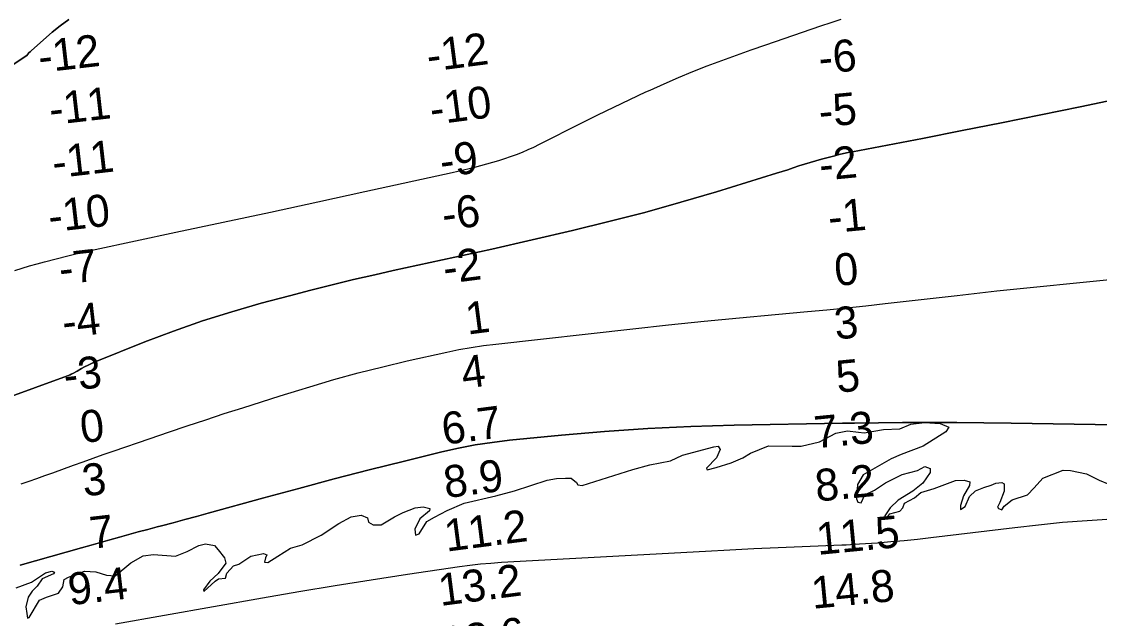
# Model space of a CAD drawing. Extents: x 3219052 to 3256913, y 800770 to 826146.
# Drawn here: x 3229790 to 3231811, y 815070 to 816190 of the extents above; entities that cross this region are included whole.
import ezdxf

# ---------------------------------------------------------------- set-up
doc = ezdxf.new("R2010")
doc.units = 0
for name, color, linetype in [('V-RIVR-EDGE', 7, 'Continuous'), ('V-RIVR-RANG', 7, 'Continuous'), ('V-TOPO-DPTH', 7, 'Continuous'), ('V-TOPO-MINR', 7, 'Continuous'), ('V-TOPO-WATR', 7, 'Continuous')]:
    doc.layers.add(name, color=color, linetype=linetype)

msp = doc.modelspace()

# ---------------------------------------------------------------- linework, layer by layer
at = {"layer": 'V-RIVR-EDGE'}
for points in [[(3230316.1, 815208.1), (3230351.8, 815226.6), (3230385, 815248.2), (3230408, 815260.8), (3230426.6, 815263.9), (3230438.8, 815258.8), (3230440.4, 815250.9), (3230449.5, 815245.7), (3230464.5, 815246.1), (3230489, 815260.6), (3230505.7, 815268.9), (3230528.2, 815277.9), (3230542.8, 815279.5), (3230555.5, 815276.3), (3230554.7, 815271.9), (3230536.5, 815256.9), (3230527.3, 815238), (3230528.5, 815226.5), (3230535.6, 815229.3), (3230549.9, 815252.2), (3230564.5, 815260.4), (3230588.3, 815273), (3230619.9, 815286.8), (3230679.3, 815300.1), (3230714.1, 815309.9), (3230775.8, 815329.9), (3230792.8, 815332.6), (3230810.2, 815333.4), (3230820.5, 815333.3), (3230830.4, 815325), (3230833.1, 815320.7), (3230841.4, 815319.8), (3230936, 815349.7), (3230968.4, 815358.7), (3231006.8, 815366.1), (3231029.3, 815376.3), (3231088.3, 815392.4), (3231096.2, 815393.1), (3231100.1, 815387.2), (3231093, 815371.4), (3231074.3, 815352.1), (3231075.9, 815348.9), (3231092.5, 815353.6), (3231120.6, 815362.2), (3231142.4, 815371.3), (3231156.6, 815380.3), (3231190.7, 815394.1), (3231235, 815393.6), (3231251.6, 815393.2), (3231286.4, 815401.4), (3231317.2, 815417.9), (3231338.6, 815422.2), (3231359.5, 815419.4), (3231369.8, 815418.2), (3231406.6, 815424.8), (3231437, 815425.9), (3231457.6, 815434.5), (3231483.3, 815438), (3231512.6, 815436), (3231528.8, 815428.8), (3231523.2, 815420.5), (3231480.5, 815393.4), (3231439.3, 815377.7), (3231420.7, 815369.4), (3231368, 815339.5), (3231357.3, 815321.3), (3231355.7, 815294.5), (3231358.4, 815288.1), (3231364.4, 815286.9), (3231371.1, 815301.9), (3231389.3, 815310.6), (3231410.3, 815324.8), (3231441.6, 815340.1), (3231470.1, 815347.5), (3231483.9, 815355), (3231493.8, 815351.8), (3231493.8, 815344.3), (3231480.3, 815323.8), (3231461.3, 815309.2), (3231433.6, 815292.3), (3231418.9, 815277.7), (3231408.6, 815262.7), (3231408.6, 815258.7), (3231412.5, 815259.1), (3231418.1, 815266.2), (3231437.1, 815271.3), (3231442.6, 815277.6), (3231445.8, 815286.7), (3231464.4, 815296.2), (3231476.3, 815306.8), (3231501.2, 815314.3), (3231541.6, 815328.8), (3231557.8, 815329.5), (3231568.1, 815326.3), (3231567.6, 815319.6), (3231556.5, 815300.3), (3231550.9, 815282.1), (3231550.9, 815274.6), (3231559.6, 815280.5), (3231567.6, 815298.7), (3231578.7, 815309.7)], [(3231578.7, 815309.7), (3231594.5, 815315.6), (3231608, 815320.3), (3231617.1, 815323.9), (3231628.5, 815325.4), (3231632.9, 815322.6), (3231632.8, 815309.2), (3231624.5, 815287.9), (3231620.1, 815279.2), (3231621.7, 815276.8), (3231628.4, 815274), (3231632.4, 815281.1), (3231647.8, 815292.5), (3231676.3, 815302), (3231688.6, 815315), (3231704.9, 815333.1), (3231743.2, 815348.4), (3231757.1, 815347.6), (3231787.1, 815341.6), (3231810.8, 815329.7), (3231828.6, 815322.1)], [(3229779.9, 815127.6), (3229808.4, 815138.2), (3229834.5, 815155.9), (3229846.8, 815159), (3229851.9, 815157.4), (3229849.9, 815153.9), (3229828.5, 815144.4), (3229819.4, 815131), (3229809.9, 815121.2), (3229802.4, 815110.1), (3229797.6, 815092.3), (3229799.9, 815079.7), (3229800.7, 815070.6), (3229804.2, 815071.8), (3229823.3, 815104.9), (3229836.4, 815110), (3229859.3, 815117.9), (3229867.2, 815129.3), (3229869.6, 815143.2), (3229877.6, 815147.9), (3229908, 815158.9), (3229929.4, 815157.6), (3229949.1, 815151.7), (3229965.7, 815150), (3229995, 815174.5), (3230018, 815187.5), (3230037.4, 815190.2), (3230078.5, 815187.3), (3230100.3, 815195.6), (3230122, 815207), (3230134.7, 815210.5), (3230151.7, 815206.9), (3230158.8, 815199), (3230170.6, 815183.9), (3230172.9, 815174), (3230158.3, 815154.3), (3230143.2, 815140.1), (3230131.3, 815123.9), (3230131.7, 815120.8), (3230153.1, 815140.5), (3230159.4, 815144.8), (3230172.5, 815145.6), (3230174.9, 815155.5), (3230187.2, 815168.9), (3230197.4, 815172.4), (3230220, 815187), (3230243.8, 815192), (3230249.7, 815189.7), (3230247.3, 815184.1), (3230245.7, 815175.8), (3230251.6, 815175.4), (3230270.6, 815187.2), (3230294, 815202.2), (3230316.1, 815208.1)]]:
    msp.add_lwpolyline(points, dxfattribs=at)
at = {"layer": 'V-TOPO-DPTH'}
for points in [[(3229223.4, 815744.4), (3229799.6, 816125.8), (3229801.7, 816128.4), (3229803.8, 816130.8), (3229806.1, 816133.1), (3229808.5, 816135.4), (3229847.3, 816169.7), (3229862.5, 816182), (3229878.3, 816193.5)], [(3229878.3, 816193.5), (3229862.5, 816182), (3229847.3, 816169.7), (3229808.5, 816135.4), (3229806.1, 816133.1), (3229803.8, 816130.8), (3229801.7, 816128.4), (3229799.6, 816125.8), (3229223.4, 815744.4)], [(3231915.2, 816059.2), (3231775.2, 816029.9), (3231701.4, 816014.7), (3231627.5, 815999.7), (3231553.6, 815985.1), (3231479.6, 815970.7), (3231348.2, 815945.6), (3231339.9, 815943.9), (3231331.5, 815942.1), (3231323.3, 815940.1), (3231315, 815938.1), (3231290.3, 815931.6), (3231279.6, 815928.7), (3231268.9, 815925.6), (3231258.3, 815922.3), (3231247.7, 815918.9), (3231237.2, 815915.3), (3231226.6, 815911.9), (3231216, 815908.5), (3231205.4, 815905.2), (3231093.1, 815870.6), (3231026.1, 815850.7), (3230958.8, 815831.9), (3230891.2, 815814.5), (3230823.3, 815798), (3230671.5, 815763), (3230648.4, 815757.7), (3230625.3, 815752.6), (3230602.2, 815747.6), (3230579.1, 815742.6), (3230556, 815737.7), (3230532.9, 815732.8), (3230509.8, 815727.7), (3230486.7, 815722.6), (3230452.4, 815714.9), (3230412.2, 815705.7), (3230372.1, 815696.1), (3230332.1, 815686), (3230292.2, 815675.6), (3230239.5, 815661.5), (3230184.2, 815645.6), (3230129.3, 815628.5), (3230075.1, 815609.3), (3230021.2, 815588.9), (3229927.6, 815551.5), (3229921, 815548.7), (3229914.5, 815545.6), (3229908.2, 815542.3), (3229902, 815538.8), (3229893.9, 815534), (3229891.8, 815532.7), (3229887.5, 815530.5), (3229883.1, 815528.4), (3229880.8, 815527.4), (3229876.3, 815525.6), (3229702.4, 815462.4)], [(3229702.4, 815462.4), (3229876.3, 815525.6), (3229880.8, 815527.4), (3229883.1, 815528.4), (3229887.5, 815530.5), (3229891.8, 815532.7), (3229893.9, 815534), (3229902, 815538.8), (3229908.2, 815542.3), (3229914.5, 815545.6), (3229921, 815548.7), (3229927.6, 815551.5), (3230021.2, 815588.9), (3230075.1, 815609.3), (3230129.3, 815628.5), (3230184.2, 815645.6), (3230239.5, 815661.5), (3230292.2, 815675.6), (3230332.1, 815686), (3230372.1, 815696.1), (3230412.2, 815705.7), (3230452.4, 815714.9), (3230486.7, 815722.6), (3230509.8, 815727.7), (3230532.9, 815732.8), (3230556, 815737.7), (3230579.1, 815742.6), (3230602.2, 815747.6), (3230625.3, 815752.6), (3230648.4, 815757.7), (3230671.5, 815763), (3230823.3, 815798), (3230891.2, 815814.5), (3230958.8, 815831.9), (3231026.1, 815850.7), (3231093.1, 815870.6), (3231205.4, 815905.2), (3231216, 815908.5), (3231226.6, 815911.9), (3231237.2, 815915.3), (3231247.7, 815918.9), (3231258.3, 815922.3), (3231268.9, 815925.6), (3231279.6, 815928.7), (3231290.3, 815931.6), (3231315, 815938.1), (3231323.3, 815940.1), (3231331.5, 815942.1), (3231339.9, 815943.9), (3231348.2, 815945.6), (3231479.6, 815970.7), (3231553.6, 815985.1), (3231627.5, 815999.7), (3231701.4, 816014.7), (3231775.2, 816029.9), (3231915.2, 816059.2)], [(3231921.7, 815432.2), (3231645.5, 815436.7), (3231594.7, 815437.4), (3231543.9, 815437.7), (3231493, 815437.8), (3231442.2, 815437.5), (3231351.8, 815436.8), (3231346.2, 815436.7), (3231340.6, 815436.6), (3231335, 815436.6), (3231329.4, 815436.5), (3231126.5, 815432.7), (3231045.3, 815430.3), (3230964.1, 815426.5), (3230883.1, 815420.9), (3230802.2, 815413.9), (3230704.7, 815404.4), (3230672.7, 815400.5), (3230640.8, 815395.8), (3230609.2, 815389.7), (3230577.8, 815382.6), (3230508.1, 815365.4), (3230442, 815348.8), (3230376, 815331.9), (3230310.1, 815314.3), (3230244.3, 815296.4), (3230139.9, 815267.5), (3230118.1, 815261.6), (3230096.3, 815255.7), (3230074.4, 815249.9), (3230052.5, 815244.2), (3230044.3, 815242.1), (3230026.5, 815237.4), (3230008.8, 815232.7), (3229991, 815227.9), (3229973.3, 815222.9), (3229955.6, 815217.9), (3229937.9, 815212.9), (3229920.2, 815207.9), (3229902.5, 815202.9), (3229787, 815170)], [(3231921.7, 815432.2), (3231645.5, 815436.7), (3231594.7, 815437.4), (3231543.9, 815437.7), (3231493, 815437.8), (3231442.2, 815437.5), (3231351.8, 815436.8), (3231346.2, 815436.7), (3231340.6, 815436.6), (3231335, 815436.6), (3231329.4, 815436.5), (3231126.5, 815432.7), (3231045.3, 815430.3), (3230964.1, 815426.5), (3230883.1, 815420.9), (3230802.2, 815413.9), (3230704.7, 815404.4), (3230672.7, 815400.5), (3230640.8, 815395.8), (3230609.2, 815389.7), (3230577.8, 815382.6), (3230508.1, 815365.4), (3230442, 815348.8), (3230376, 815331.9), (3230310.1, 815314.3), (3230244.3, 815296.4), (3230139.9, 815267.5), (3230118.1, 815261.6), (3230096.3, 815255.7), (3230074.4, 815249.9), (3230052.5, 815244.2), (3230044.3, 815242.1), (3230026.5, 815237.4), (3230008.8, 815232.7), (3229991, 815227.9), (3229973.3, 815222.9), (3229955.6, 815217.9), (3229937.9, 815212.9), (3229920.2, 815207.9), (3229902.5, 815202.9), (3229787, 815170)]]:
    msp.add_lwpolyline(points, dxfattribs=at)
at = {"layer": 'V-TOPO-MINR'}
for points in [[(3229223.4, 815744.4), (3229799.6, 816125.8), (3229801.7, 816128.4), (3229803.8, 816130.8), (3229806.1, 816133.1), (3229808.5, 816135.4), (3229847.3, 816169.7), (3229862.5, 816182), (3229878.3, 816193.5)], [(3229777.3, 815722.7), (3229791.1, 815727.2), (3229805, 815731.5), (3229819, 815735.5), (3229833, 815739.2), (3229876.4, 815750.5), (3229889.2, 815753.7), (3229902, 815756.8), (3229914.8, 815759.7), (3229927.7, 815762.5), (3230079.3, 815794.5), (3230168, 815813.3), (3230256.6, 815832.2), (3230345.3, 815851.4), (3230433.8, 815870.7), (3230597.2, 815906.4), (3230607.8, 815908.9), (3230618.5, 815911.4), (3230629.1, 815914.1), (3230639.8, 815916.9), (3230673.4, 815926), (3230684.7, 815929.3), (3230696, 815932.7), (3230707.1, 815936.5), (3230718.2, 815940.6), (3230729.2, 815944.9), (3230740, 815949.5), (3230750.8, 815954.4), (3230761.4, 815959.6), (3230840.8, 815999.8), (3230870.6, 816014.7), (3230900.6, 816029.3), (3230930.7, 816043.7), (3230960.9, 816057.8), (3230968.5, 816061.3), (3230995.1, 816073.2), (3231021.8, 816084.8), (3231048.7, 816095.8), (3231075.8, 816106.5), (3231103.1, 816116.8), (3231130.4, 816126.9), (3231157.9, 816136.6), (3231185.4, 816146.2), (3231288.8, 816181.5), (3231307.9, 816187.9), (3231327, 816194.2)], [(3229702.4, 815462.4), (3229876.3, 815525.6), (3229880.8, 815527.4), (3229883.1, 815528.4), (3229887.5, 815530.5), (3229891.8, 815532.7), (3229893.9, 815534), (3229902, 815538.8), (3229908.2, 815542.3), (3229914.5, 815545.6), (3229921, 815548.7), (3229927.6, 815551.5), (3230021.2, 815588.9), (3230075.1, 815609.3), (3230129.3, 815628.5), (3230184.2, 815645.6), (3230239.5, 815661.5), (3230292.2, 815675.6), (3230332.1, 815686), (3230372.1, 815696.1), (3230412.2, 815705.7), (3230452.4, 815714.9), (3230486.7, 815722.6), (3230509.8, 815727.7), (3230532.9, 815732.8), (3230556, 815737.7), (3230579.1, 815742.6), (3230602.2, 815747.6), (3230625.3, 815752.6), (3230648.4, 815757.7), (3230671.5, 815763), (3230823.3, 815798), (3230891.2, 815814.5), (3230958.8, 815831.9), (3231026.1, 815850.7), (3231093.1, 815870.6), (3231205.4, 815905.2), (3231216, 815908.5), (3231226.6, 815911.9), (3231237.2, 815915.3), (3231247.7, 815918.9), (3231258.3, 815922.3), (3231268.9, 815925.6), (3231279.6, 815928.7), (3231290.3, 815931.6), (3231315, 815938.1), (3231323.3, 815940.1), (3231331.5, 815942.1), (3231339.9, 815943.9), (3231348.2, 815945.6), (3231479.6, 815970.7), (3231553.6, 815985.1), (3231627.5, 815999.7), (3231701.4, 816014.7), (3231775.2, 816029.9), (3231915.2, 816059.2)], [(3229789, 815322.7), (3229803.9, 815327.8), (3229818.7, 815332.9), (3229833.5, 815338.2), (3229848.3, 815343.5), (3229887.1, 815357.6), (3229905.7, 815364.3), (3229924.4, 815370.9), (3229943.1, 815377.5), (3229961.8, 815384), (3230030.9, 815407.9), (3230065.6, 815419.8), (3230100.4, 815431.5), (3230135.2, 815443), (3230170.1, 815454.4), (3230205, 815465.6), (3230240, 815476.7), (3230275, 815487.7), (3230310, 815498.6), (3230330.4, 815504.8), (3230375.7, 815518.2), (3230421.3, 815530.9), (3230467.2, 815542.4), (3230513.3, 815553.3), (3230587.4, 815569.7), (3230610.2, 815574.4), (3230633, 815578.6), (3230656, 815582), (3230679, 815585), (3230936.3, 815613.6), (3231003, 815620.8), (3231069.7, 815627.7), (3231136.4, 815634.2), (3231203.1, 815640.4), (3231263.9, 815645.8), (3231300.3, 815649.2), (3231336.7, 815652.8), (3231373, 815656.6), (3231409.3, 815660.7), (3231544.5, 815676.2), (3231619.1, 815684.5), (3231693.7, 815692.4), (3231768.3, 815699.9), (3231843, 815707)], [(3229966.3, 815060.3), (3230241.8, 815109), (3230309.7, 815120.7), (3230377.7, 815132.1), (3230445.8, 815142.8), (3230513.9, 815153.2), (3230611, 815167.6), (3230630.7, 815170.2), (3230650.4, 815172.5), (3230670.1, 815174.2), (3230689.9, 815175.6), (3231072.8, 815196.5), (3231118.1, 815198.9), (3231163.4, 815201.2), (3231208.7, 815203.2), (3231254, 815205.1), (3231327.9, 815208.1), (3231336.3, 815208.4), (3231344.7, 815208.9), (3231353, 815209.4), (3231361.4, 815210), (3231394.8, 815212.4), (3231419.9, 815214.5), (3231444.9, 815216.7), (3231469.9, 815219.3), (3231494.9, 815222), (3231652.5, 815240.6), (3231697.3, 815245.8), (3231742.2, 815251.1), (3232010.8, 815268.9)]]:
    msp.add_lwpolyline(points, dxfattribs=at)
at = {"layer": 'V-TOPO-WATR'}
msp.add_lwpolyline([(3229787, 815170), (3229902.5, 815202.9), (3229920.2, 815207.9), (3229937.9, 815212.9), (3229955.6, 815217.9), (3229973.3, 815222.9), (3229991, 815227.9), (3230008.8, 815232.7), (3230026.5, 815237.4), (3230044.3, 815242.1), (3230052.5, 815244.2), (3230074.4, 815249.9), (3230096.3, 815255.7), (3230118.1, 815261.6), (3230139.9, 815267.5), (3230244.3, 815296.4), (3230310.1, 815314.3), (3230376, 815331.9), (3230442, 815348.8), (3230508.1, 815365.4), (3230577.8, 815382.6), (3230609.2, 815389.7), (3230640.8, 815395.8), (3230672.7, 815400.5), (3230704.7, 815404.4), (3230802.2, 815413.9), (3230883.1, 815420.9), (3230964.1, 815426.5), (3231045.3, 815430.3), (3231126.5, 815432.7), (3231329.4, 815436.5), (3231335, 815436.6), (3231340.6, 815436.6), (3231346.2, 815436.7), (3231351.8, 815436.8), (3231442.2, 815437.5), (3231493, 815437.8), (3231543.9, 815437.7), (3231594.7, 815437.4), (3231645.5, 815436.7), (3231921.7, 815432.2)], dxfattribs=at)

# ---------------------------------------------------------------- texts
at = {"layer": 'V-RIVR-RANG'}
for s, rotation, p in [('-12', 6.5734, (3229824.2, 816093.5)), ('-12', 7.4237, (3230553.2, 816095.3)), ('-6', 5.5051, (3231287.1, 816091.2)), ('-11', 6.5734, (3229844.7, 815995.3)), ('-10', 7.4237, (3230559.1, 815995.6)), ('-5', 5.5051, (3231287.5, 815991.1)), ('-11', 6.5734, (3229850.5, 815895.5)), ('-9', 7.4237, (3230578, 815897.6)), ('-2', 5.5051, (3231288.3, 815891)), ('-10', 6.5734, (3229843.1, 815794.2)), ('-6', 7.4237, (3230582, 815797.7)), ('-1', 5.5051, (3231305, 815792.5)), ('-7', 6.5734, (3229863.2, 815696)), ('-2', 7.4237, (3230584, 815697.5)), ('0', 5.5051, (3231317.1, 815693.5)), ('-4', 6.5734, (3229869.2, 815596.2)), ('1', 7.4237, (3230626.4, 815602.5)), ('3', 5.5051, (3231316.8, 815593.3)), ('-3', 6.5734, (3229871.9, 815496)), ('4', 7.4237, (3230618.5, 815501)), ('5', 5.5051, (3231320, 815493.5)), ('6.7', 7.4237, (3230581.8, 815395.8)), ('0', 6.5734, (3229903.2, 815399.1)), ('7.3', 5.5051, (3231279, 815389.3)), ('8.9', 7.4237, (3230585.4, 815295.8)), ('3', 6.5734, (3229906.9, 815299)), ('8.2', 5.5051, (3231280.8, 815289.4)), ('7', 6.5734, (3229921.1, 815200.7)), ('11.2', 7.4237, (3230586.7, 815195.5)), ('11.5', 5.5051, (3231283.1, 815189.4)), ('9.4', 6.5734, (3229880.6, 815095)), ('13.2', 7.4237, (3230575.5, 815093.6)), ('14.8', 5.5051, (3231273.6, 815088.3)), ('13.6', 7.4237, (3230582.1, 814994))]:
    msp.add_text(s, height=60, rotation=rotation, dxfattribs=at).set_placement(p)

doc.saveas('drawing.dxf')
